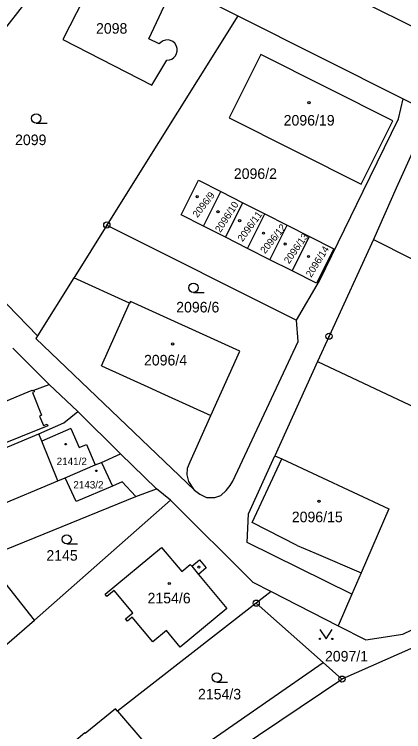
# Model space of a CAD drawing. Extents: x -644096 to -634268, y -1141430 to -1133463.
# Drawn here: x -638335.9 to -638273.1, y -1139157.3 to -1139041.8 of the extents above; entities that cross this region are included whole.
import ezdxf

# ---------------------------------------------------------------- set-up
doc = ezdxf.new("R2010")
doc.units = 0
for name, color, linetype in [('_CIVIL_CONSTRUCTION', 7, 'Continuous'), ('M_Svah_Nasyp', 7, 'Continuous'), ('M_Svah_Zarez', 7, 'Continuous'), ('svrsek_osa_sjezdy', 7, 'Continuous'), ('svrsek_osa_terminal_VRT', 7, 'Continuous'), ('svrsek_osa_VRT', 7, 'Continuous'), ('terminal_VRT', 7, 'Continuous')]:
    doc.layers.add(name, color=color, linetype=linetype)

msp = doc.modelspace()

# ---------------------------------------------------------------- linework, layer by layer
at = {"layer": '_CIVIL_CONSTRUCTION'}
for centre, radius in [((-638320.95, -1139075.72), 0.5), ((-638320.95, -1139075.72), 0.0303), ((-638285.1, -1139093.63), 0.5), ((-638285.1, -1139093.63), 0.0303), ((-638296.85, -1139136.64), 0.5), ((-638296.85, -1139136.64), 0.0303), ((-638283.02, -1139148.88), 0.5), ((-638283.02, -1139148.88), 0.0303)]:
    msp.add_circle(centre, radius, dxfattribs=at)
at = {"layer": 'M_Svah_Nasyp'}
for p, q in [((-638321.83, -1139098.4), (-638317.28, -1139088.33)), ((-638321.83, -1139098.4), (-638314.36, -1139101.78)), ((-638314.36, -1139101.78), (-638311.62, -1139103.01)), ((-638311.62, -1139103.01), (-638304.15, -1139106.39)), ((-638326.76, -1139108.52), (-638331.42, -1139110.52)), ((-638326.76, -1139108.52), (-638325.42, -1139111.58)), ((-638325.42, -1139111.58), (-638324.21, -1139111.07)), ((-638324.21, -1139111.07), (-638322.81, -1139114.35)), ((-638321.82, -1139113.96), (-638320.05, -1139117.78)), ((-638297.52, -1139123.63), (-638292.74, -1139113.39)), ((-638290.22, -1139127.34), (-638297.52, -1139123.63)), ((-638290.22, -1139127.34), (-638287.19, -1139128.65)), ((-638287.19, -1139128.65), (-638279.94, -1139131.78)), ((-638307.26, -1139130.69), (-638306.18, -1139132.01))]:
    msp.add_line(p, q, dxfattribs=at)
for points in [[(-638306.18, -1139132.01), (-638301.61, -1139137.52), (-638309.11, -1139143.74), (-638311.32, -1139141.07), (-638313.52, -1139142.89), (-638316.85, -1139138.88), (-638317.63, -1139139.53), (-638317.92, -1139139.18), (-638316.76, -1139138.22), (-638319.77, -1139134.6), (-638320.92, -1139135.56), (-638321.21, -1139135.21), (-638312.13, -1139127.69), (-638308.84, -1139131.54)], [(-638308.84, -1139131.54), (-638307.49, -1139130.42), (-638307.26, -1139130.69)], [(-638307.26, -1139130.69), (-638305.99, -1139129.64), (-638304.9, -1139130.95), (-638306.18, -1139132.01)]]:
    msp.add_lwpolyline(points, dxfattribs=at)
at = {"layer": 'M_Svah_Zarez'}
for centre, radius in [((-638288.34, -1139056.01), 0.175), ((-638306.37, -1139071.16), 0.175), ((-638303.02, -1139073.58), 0.175), ((-638299.53, -1139075.02), 0.175), ((-638295.67, -1139077.03), 0.175), ((-638292.17, -1139078.78), 0.175), ((-638288.42, -1139080.79), 0.175), ((-638310.33, -1139094.88), 0.175), ((-638327.58, -1139111.03), 0.123), ((-638322.65, -1139115.32), 0.123), ((-638286.72, -1139120.22), 0.175), ((-638306.1, -1139130.83), 0.175), ((-638310.87, -1139133.47), 0.175)]:
    msp.add_circle(centre, radius, dxfattribs=at)
at = {"layer": 'svrsek_osa_sjezdy'}
for p, q in [((-638332.33, -1139059.29), (-638330.58, -1139059.29)), ((-638306.98, -1139086.58), (-638305.23, -1139086.58)), ((-638327.42, -1139127.11), (-638325.67, -1139127.11)), ((-638303.21, -1139149.35), (-638301.46, -1139149.35))]:
    msp.add_line(p, q, dxfattribs=at)
msp.add_lwpolyline([(-638286.58, -1139140.9), (-638285.58, -1139142.4), (-638284.58, -1139140.9)], dxfattribs=at)
for centre, radius in [((-638332.33, -1139058.54), 0.75), ((-638306.98, -1139085.83), 0.75), ((-638327.42, -1139126.36), 0.75), ((-638286.58, -1139142.4), 0.1), ((-638284.58, -1139142.4), 0.1), ((-638303.21, -1139148.6), 0.75)]:
    msp.add_circle(centre, radius, dxfattribs=at)
at = {"layer": 'svrsek_osa_terminal_VRT'}
msp.add_arc((-642050.26, -1145189.6), 8802.25, 41.413152, 75.317049, dxfattribs=at)
at = {"layer": 'terminal_VRT'}
for p, q in [((-638325.62, -1139028.91), (-638356.42, -1139068.52)), ((-638325.62, -1139028.91), (-638299.82, -1139042)), ((-638299.82, -1139042), (-638273.12, -1139055.4)), ((-638313.67, -1139053.18), (-638311.25, -1139049.15)), ((-638273.12, -1139055.4), (-638268.74, -1139057.6)), ((-638332.14, -1139093.58), (-638356.42, -1139068.52)), ((-638305.38, -1139075.89), (-638302.58, -1139070.32)), ((-638302.58, -1139070.32), (-638299.02, -1139072.12)), ((-638301.82, -1139077.69), (-638299.02, -1139072.12)), ((-638299.02, -1139072.12), (-638295.47, -1139073.92)), ((-638298.27, -1139079.48), (-638295.47, -1139073.92)), ((-638295.47, -1139073.92), (-638291.86, -1139075.74)), ((-638320.95, -1139075.72), (-638290.33, -1139091.02)), ((-638301.82, -1139077.69), (-638305.38, -1139075.89)), ((-638294.67, -1139081.3), (-638291.86, -1139075.74)), ((-638291.86, -1139075.74), (-638288.26, -1139077.56)), ((-638298.27, -1139079.48), (-638301.82, -1139077.69)), ((-638291.07, -1139083.12), (-638288.26, -1139077.56)), ((-638294.67, -1139081.3), (-638298.27, -1139079.48)), ((-638291.07, -1139083.12), (-638294.67, -1139081.3)), ((-638326.29, -1139084.25), (-638332.14, -1139093.58)), ((-638332.14, -1139093.58), (-638332.4, -1139094.01)), ((-638332.4, -1139094.01), (-638306.83, -1139118.43)), ((-638330.24, -1139101.39), (-638336.1, -1139095.57)), ((-638286.95, -1139097.7), (-638293.84, -1139112.88)), ((-638286.95, -1139097.7), (-638249.36, -1139115.43)), ((-638332.74, -1139102.32), (-638330.24, -1139101.39)), ((-638330.24, -1139101.39), (-638325.64, -1139105.78)), ((-638318.73, -1139112.58), (-638325.64, -1139105.78)), ((-638360.54, -1139121.31), (-638331.89, -1139109.34)), ((-638312.91, -1139118.21), (-638318.73, -1139112.58)), ((-638328.84, -1139116.93), (-638327.67, -1139116.46)), ((-638357.28, -1139128.83), (-638328.84, -1139116.93)), ((-638316.28, -1139119.44), (-638312.91, -1139118.21)), ((-638310.68, -1139120.03), (-638312.91, -1139118.21)), ((-638340.56, -1139129.33), (-638316.28, -1139119.44)), ((-638332.62, -1139139.39), (-638310.68, -1139120.03)), ((-638332.62, -1139139.39), (-638340.56, -1139129.33)), ((-638294.45, -1139134.77), (-638296.85, -1139136.64)), ((-638294.45, -1139134.77), (-638283.61, -1139140.27)), ((-638281.42, -1139135.21), (-638283.61, -1139140.27)), ((-638296.85, -1139136.64), (-638319.22, -1139154.07)), ((-638286.07, -1139146.18), (-638296.85, -1139136.64)), ((-638283.61, -1139140.27), (-638279.16, -1139142.53)), ((-638271.5, -1139143.78), (-638283.02, -1139148.88)), ((-638283.02, -1139148.88), (-638286.07, -1139146.18)), ((-638304.25, -1139163.1), (-638283.02, -1139148.88))]:
    msp.add_line(p, q, dxfattribs=at)
for points in [[(-638225.33, -1139064.64), (-638239.39, -1139059.02), (-638257.07, -1139051.05), (-638293.25, -1139032.91), (-638337.38, -1139010.51), (-638347.28, -1139005.5), (-638385.64, -1138986.07)], [(-638312.49, -1139046.51), (-638314.18, -1139045.73), (-638311.72, -1139040.43), (-638322.51, -1139034.99), (-638328.05, -1139045.8), (-638313.67, -1139053.18)], [(-638299.82, -1139042), (-638315.95, -1139067.74), (-638320.95, -1139075.72)], [(-638311.25, -1139049.15), (-638310.85, -1139049.11), (-638310.47, -1139048.97), (-638310.14, -1139048.74), (-638309.87, -1139048.44), (-638309.69, -1139048.08), (-638309.59, -1139047.69), (-638309.6, -1139047.28), (-638309.63, -1139047.14), (-638309.77, -1139046.77), (-638310, -1139046.43), (-638310.31, -1139046.17), (-638310.67, -1139045.99), (-638311.06, -1139045.9), (-638311.46, -1139045.91), (-638311.85, -1139046.02), (-638312.2, -1139046.23), (-638312.49, -1139046.51)], [(-638274.81, -1139058.93), (-638296.08, -1139048.26), (-638301.19, -1139058.45), (-638279.92, -1139069.12), (-638274.81, -1139058.93)], [(-638290.33, -1139091.02), (-638286.63, -1139084.73), (-638279.61, -1139070.24), (-638273.88, -1139058.62), (-638273.12, -1139055.4)], [(-638268.74, -1139057.6), (-638274.26, -1139069.8), (-638277.91, -1139078.06)], [(-638305.38, -1139075.89), (-638308.98, -1139074.07), (-638306.18, -1139068.5), (-638302.58, -1139070.32)], [(-638320.95, -1139075.72), (-638326.13, -1139084), (-638326.29, -1139084.25)], [(-638277.91, -1139078.06), (-638247.78, -1139093.26), (-638240, -1139076.05)], [(-638288.26, -1139077.56), (-638284.34, -1139079.54), (-638287.15, -1139085.1), (-638291.07, -1139083.12)], [(-638277.91, -1139078.06), (-638285.1, -1139093.63), (-638286.95, -1139097.7)], [(-638307.53, -1139113.87), (-638304.15, -1139106.39), (-638299.48, -1139096.05), (-638317.15, -1139088.06), (-638317.28, -1139088.33), (-638326.29, -1139084.25)], [(-638300.64, -1139116.98), (-638290.06, -1139094.5), (-638290.33, -1139091.02)], [(-638362.01, -1139114.4), (-638333.01, -1139102.3), (-638332.95, -1139102.4), (-638332.74, -1139102.32)], [(-638332.74, -1139102.32), (-638332.66, -1139102.57), (-638332.94, -1139102.71), (-638331.49, -1139106.35), (-638331.8, -1139106.49), (-638331.18, -1139108.02), (-638330.58, -1139107.78), (-638330.47, -1139108.06), (-638347.86, -1139115.05), (-638348.06, -1139114.68), (-638358.81, -1139119.05), (-638360.3, -1139118.85), (-638362.01, -1139114.4)], [(-638331.89, -1139109.34), (-638327.87, -1139107.58), (-638325.64, -1139105.78)], [(-638328.84, -1139116.93), (-638331.42, -1139110.52), (-638331.89, -1139109.34)], [(-638327.67, -1139116.46), (-638322.81, -1139114.35), (-638321.82, -1139113.96), (-638318.73, -1139112.58)], [(-638281.42, -1139135.21), (-638298.29, -1139126.85), (-638298.09, -1139122.23), (-638293.84, -1139112.88)], [(-638293.84, -1139112.88), (-638292.74, -1139113.39), (-638275.48, -1139121.45), (-638279.94, -1139131.78), (-638281.42, -1139135.21)], [(-638306.83, -1139118.43), (-638307.74, -1139117.06), (-638307.99, -1139115.99), (-638307.91, -1139114.9), (-638307.53, -1139113.87)], [(-638316.28, -1139119.44), (-638318.5, -1139117.12), (-638320.05, -1139117.78), (-638325.9, -1139120.26), (-638327.67, -1139116.46)], [(-638306.83, -1139118.43), (-638305.94, -1139119.07), (-638304.85, -1139119.62), (-638303.5, -1139119.62), (-638302.58, -1139119.29), (-638301.69, -1139118.49), (-638301.05, -1139117.71), (-638300.64, -1139116.98)], [(-638310.68, -1139120.03), (-638297.41, -1139133.27), (-638294.45, -1139134.77)], [(-638279.16, -1139142.53), (-638273.19, -1139141.64), (-638262.59, -1139136.52)], [(-638340.67, -1139149.33), (-638341.6, -1139147.11), (-638332.62, -1139139.39)], [(-638310.94, -1139163.76), (-638308.54, -1139161.78), (-638286.07, -1139146.18)], [(-638319.22, -1139154.07), (-638319.56, -1139153.68), (-638324.42, -1139157.64), (-638324.49, -1139157.56), (-638328.11, -1139160.6), (-638333.91, -1139165.52)], [(-638319.22, -1139154.07), (-638314.99, -1139158.99), (-638311.15, -1139163.55), (-638310.94, -1139163.76)]]:
    msp.add_lwpolyline(points, dxfattribs=at)

# ---------------------------------------------------------------- texts
at = {"layer": 'svrsek_osa_VRT'}
for s, height, p in [('2098', 1.7, (-638322.69, -1139044.89)), ('2096/19', 1.7, (-638292.42, -1139059.69)), ('2099', 1.7, (-638335.75, -1139062.84)), ('2096/2', 1.7, (-638300.46, -1139068.29)), ('2096/6', 1.7, (-638309.76, -1139089.8)), ('2096/4', 1.7, (-638314.95, -1139098.34)), ('2141/2', 1.19, (-638329.04, -1139114.38)), ('2143/2', 1.19, (-638326.35, -1139118.16)), ('2096/15', 1.7, (-638291.11, -1139123.6)), ('2145', 1.7, (-638330.7, -1139129.8)), ('2154/6', 1.7, (-638314.38, -1139136.67)), ('2097/1', 1.7, (-638285.76, -1139146.04)), ('2154/3', 1.7, (-638306.24, -1139152.15))]:
    msp.add_text(s, height=height, dxfattribs=at).set_placement(p)
for s, rotation, p in [('2096/9', 52, (-638306.33, -1139074.61)), ('2096/10', 57, (-638302.63, -1139077.02)), ('2096/11', 54, (-638299.05, -1139078.49)), ('2096/12', 51, (-638295.42, -1139080.42)), ('2096/13', 55, (-638291.55, -1139082.06)), ('2096/14', 58, (-638287.97, -1139084.24))]:
    msp.add_text(s, height=1.14, rotation=rotation, dxfattribs=at).set_placement(p)

doc.saveas('drawing.dxf')
